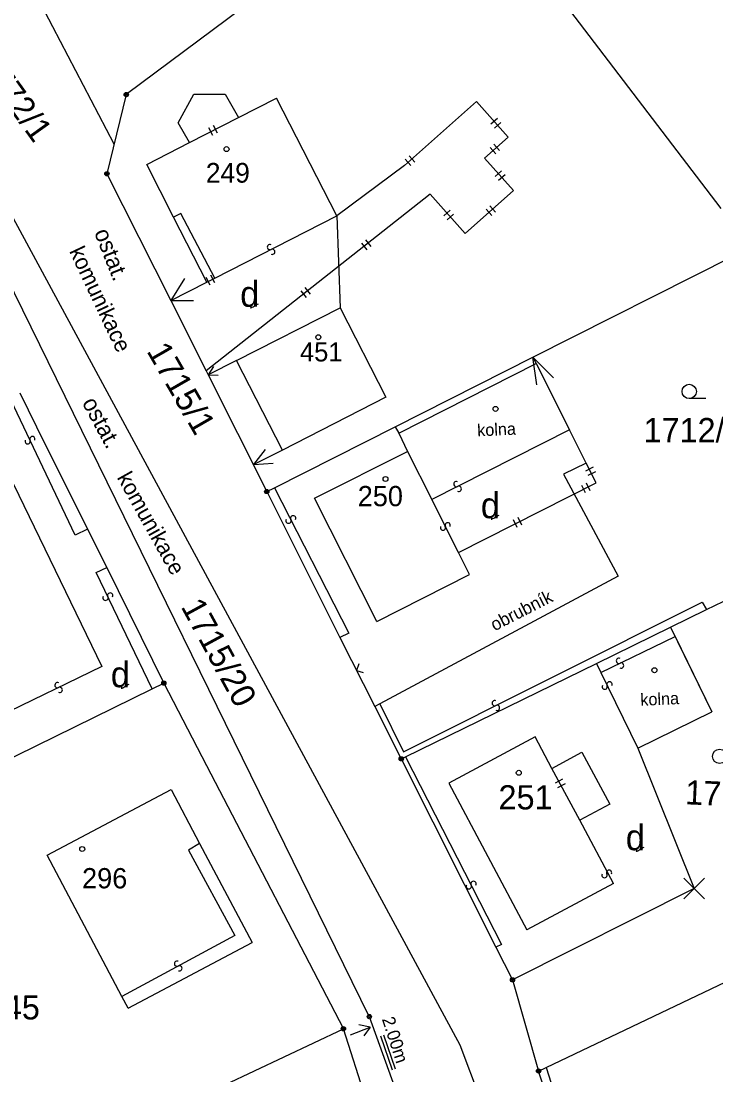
# Model space of a CAD drawing. Extents: x -815878 to -812162, y -1076286 to -1072327.
# Drawn here: x -813195.9 to -813147.2, y -1074772 to -1074698 of the extents above; entities that cross this region are included whole.
import ezdxf

# ---------------------------------------------------------------- set-up
doc = ezdxf.new("R2010")
doc.units = 0
for name, color, linetype in [('Vrstva 1', 7, 'Continuous'), ('Vrstva 18', 7, 'Continuous'), ('Vrstva 19', 7, 'Continuous'), ('Vrstva 20', 7, 'Continuous'), ('Vrstva 24', 7, 'Continuous'), ('Vrstva 25', 7, 'Continuous'), ('Vrstva 4', 7, 'Continuous'), ('Vrstva 56', 7, 'Continuous'), ('Vrstva 6', 7, 'Continuous'), ('Vrstva 62', 7, 'Continuous'), ('Vrstva 63', 7, 'Continuous')]:
    doc.layers.add(name, color=color, linetype=linetype)

msp = doc.modelspace()

# ---------------------------------------------------------------- linework, layer by layer
at = {"layer": 'Vrstva 1'}
for p, q in [((-813165.84, -1074686.22), (-813188.55, -1074703.19)), ((-813146.79, -1074711.18), (-813165.84, -1074686.22)), ((-813202.827, -1074700.149), (-813165.143, -1074769.877)), ((-813188.55, -1074703.19), (-813189.91, -1074708.75)), ((-813184.91, -1074705.18), (-813183.81, -1074703.16)), ((-813183.81, -1074703.16), (-813181.6, -1074703.16)), ((-813181.6, -1074703.16), (-813180.68, -1074704.81)), ((-813180.68, -1074704.81), (-813178, -1074703.45)), ((-813173.78, -1074711.71), (-813178, -1074703.45)), ((-813163.96, -1074703.68), (-813169.01, -1074708.17)), ((-813161.74, -1074706.18), (-813163.96, -1074703.68)), ((-813184.1, -1074706.55), (-813184.91, -1074705.18)), ((-813184.1, -1074706.55), (-813180.68, -1074704.81)), ((-813187.11, -1074708.1), (-813184.1, -1074706.55)), ((-813163.4, -1074707.65), (-813161.74, -1074706.18)), ((-813185.23, -1074711.79), (-813187.11, -1074708.1)), ((-813169.01, -1074708.17), (-813173.78, -1074711.71)), ((-813161.38, -1074709.93), (-813163.4, -1074707.65)), ((-813189.91, -1074708.75), (-813185.43, -1074717.65)), ((-813171.49, -1074767.9), (-813200, -1074709.79)), ((-813167.21, -1074710.19), (-813182.95, -1074722.58)), ((-813167.21, -1074710.19), (-813164.76, -1074712.94)), ((-813164.76, -1074712.94), (-813161.38, -1074709.93)), ((-813182.9, -1074716.36), (-813185.23, -1074711.79)), ((-813173.78, -1074711.71), (-813173.54, -1074718.15)), ((-813160.01, -1074721.63), (-813145.91, -1074714.52)), ((-813184.45, -1074716.11), (-813185.43, -1074717.65)), ((-813185.43, -1074717.65), (-813182.9, -1074716.36)), ((-813185.43, -1074717.65), (-813182.95, -1074722.58)), ((-813185.43, -1074717.65), (-813183.82, -1074717.65)), ((-813180.81, -1074721.86), (-813173.54, -1074718.15)), ((-813173.54, -1074718.15), (-813170.33, -1074724.43)), ((-813180.81, -1074721.86), (-813182.81, -1074722.86)), ((-813180.81, -1074721.86), (-813180.81, -1074721.86)), ((-813169.68, -1074726.51), (-813160.01, -1074721.63)), ((-813160.01, -1074721.63), (-813159.79, -1074722.06)), ((-813159.73, -1074723.56), (-813160.01, -1074721.63)), ((-813160.01, -1074721.63), (-813158.57, -1074723.08)), ((-813159.79, -1074722.06), (-813157.44, -1074726.73)), ((-813182.95, -1074722.58), (-813182.81, -1074722.86)), ((-813182.42, -1074722.28), (-813182.81, -1074722.86)), ((-813182.81, -1074722.86), (-813178.69, -1074731.05)), ((-813182.81, -1074722.86), (-813182.1, -1074722.89)), ((-813196.02, -1074724.13), (-813194.84, -1074726.5)), ((-813170.33, -1074724.43), (-813177.59, -1074728.14)), ((-813194.84, -1074726.5), (-813191.27, -1074733.69)), ((-813178.14, -1074730.78), (-813169.68, -1074726.51)), ((-813156.26, -1074729.07), (-813157.44, -1074726.73)), ((-813179.59, -1074729.16), (-813178.78, -1074728.11)), ((-813177.59, -1074728.14), (-813179.59, -1074729.16)), ((-813179.59, -1074729.16), (-813178.244, -1074729.061)), ((-813156.26, -1074729.07), (-813157.85, -1074729.84)), ((-813155.56, -1074730.44), (-813156.26, -1074729.07)), ((-813157.85, -1074729.84), (-813154.03, -1074736.98)), ((-813178.69, -1074731.05), (-813178.14, -1074730.78)), ((-813178.69, -1074731.05), (-813173.55, -1074741.29)), ((-813165.24, -1074735.32), (-813155.56, -1074730.44)), ((-813147.82, -1074739.34), (-813134.54, -1074732.87)), ((-813191.27, -1074733.69), (-813189.91, -1074736.39)), ((-813189.91, -1074736.39), (-813185.91, -1074744.5)), ((-813154.03, -1074736.98), (-813170.76, -1074745.96)), ((-813150.35, -1074740.58), (-813147.82, -1074739.34)), ((-813155.55, -1074743.12), (-813150.35, -1074740.58)), ((-813150.35, -1074740.58), (-813147.45, -1074746.52)), ((-813150.35, -1074740.58), (-813150.03, -1074741.23)), ((-813173.55, -1074741.29), (-813171.11, -1074746.14)), ((-813150.03, -1074741.23), (-813147.45, -1074746.52)), ((-813168.95, -1074749.66), (-813155.55, -1074743.12)), ((-813203.79, -1074753.27), (-813186.74, -1074744.9)), ((-813186.74, -1074744.9), (-813185.91, -1074744.5)), ((-813185.91, -1074744.5), (-813182.91, -1074750.27)), ((-813170.76, -1074745.96), (-813171.11, -1074746.14)), ((-813171.11, -1074746.14), (-813169.25, -1074749.81)), ((-813152.65, -1074749.06), (-813147.45, -1074746.52)), ((-813152.65, -1074749.06), (-813147.45, -1074746.52)), ((-813152.65, -1074749.06), (-813148.69, -1074758.91)), ((-813152.65, -1074749.06), (-813148.69, -1074758.91)), ((-813182.91, -1074750.27), (-813173.31, -1074768.75)), ((-813169.25, -1074749.81), (-813168.95, -1074749.66)), ((-813169.25, -1074749.81), (-813162.6, -1074763.02)), ((-813194.09, -1074756.57), (-813185.39, -1074751.97)), ((-813185.39, -1074751.97), (-813183.4, -1074755.75)), ((-813159.08, -1074771.47), (-813122.61, -1074754.05)), ((-813183.4, -1074755.75), (-813179.72, -1074762.7)), ((-813188.86, -1074766.48), (-813194.09, -1074756.57)), ((-813148.69, -1074758.91), (-813161.44, -1074765.32)), ((-813148.69, -1074758.91), (-813161.44, -1074765.32)), ((-813188.42, -1074767.3), (-813179.72, -1074762.7)), ((-813162.6, -1074763.02), (-813161.44, -1074765.32)), ((-813161.44, -1074765.32), (-813159.61, -1074771.72)), ((-813188.42, -1074767.3), (-813188.86, -1074766.48)), ((-813171.49, -1074767.9), (-813168.4, -1074776.49)), ((-813201.97, -1074782.29), (-813173.31, -1074768.75)), ((-813170.84, -1074776.46), (-813173.31, -1074768.75)), ((-813165.143, -1074769.877), (-813163.63, -1074773.9)), ((-813159.61, -1074771.72), (-813159.08, -1074771.47)), ((-813154.48, -1074787.14), (-813159.61, -1074771.72))]:
    msp.add_line(p, q, dxfattribs=at)
at = {"layer": 'Vrstva 24'}
for p, q in [((-813149.412, -1074759.632), (-813147.968, -1074758.188)), ((-813147.968, -1074759.632), (-813149.412, -1074758.188))]:
    msp.add_line(p, q, dxfattribs=at)
for centre, radius in [((-813188.55, -1074703.19), 0.15), ((-813188.55, -1074703.19), 0.075), ((-813189.91, -1074708.75), 0.15), ((-813189.91, -1074708.75), 0.075), ((-813178.69, -1074731.05), 0.15), ((-813178.69, -1074731.05), 0.075), ((-813185.91, -1074744.5), 0.15), ((-813185.91, -1074744.5), 0.075), ((-813169.25, -1074749.81), 0.15), ((-813169.25, -1074749.81), 0.075), ((-813161.44, -1074765.32), 0.15), ((-813161.44, -1074765.32), 0.075), ((-813171.49, -1074767.9), 0.15), ((-813171.49, -1074767.9), 0.075), ((-813173.31, -1074768.75), 0.15), ((-813173.31, -1074768.75), 0.075), ((-813159.61, -1074771.72), 0.15), ((-813159.61, -1074771.72), 0.075)]:
    msp.add_circle(centre, radius, dxfattribs=at)
at = {"layer": 'Vrstva 25'}
msp.add_line((-813147.868, -1074724.53), (-813149.04, -1074724.53), dxfattribs=at)
for centre, radius in [((-813181.51, -1074707.02), 0.175), ((-813175.07, -1074720.22), 0.175), ((-813149.04, -1074724.028), 0.503), ((-813162.63, -1074725.25), 0.175), ((-813170.35, -1074730.17), 0.175), ((-813151.48, -1074743.59), 0.175), ((-813146.9, -1074749.637), 0.503), ((-813161, -1074750.79), 0.175), ((-813191.64, -1074756.14), 0.175)]:
    msp.add_circle(centre, radius, dxfattribs=at)
for points in [[(-813179.802, -1074718.083), (-813179.802, -1074718.1), (-813179.841, -1074718.208), (-813179.271, -1074717.871)], [(-813162.911, -1074732.921), (-813162.911, -1074732.938), (-813162.95, -1074733.046), (-813162.38, -1074732.709)], [(-813188.882, -1074744.783), (-813188.882, -1074744.8), (-813188.921, -1074744.908), (-813188.351, -1074744.571)], [(-813152.738, -1074756.223), (-813152.738, -1074756.24), (-813152.777, -1074756.348), (-813152.207, -1074756.011)]]:
    msp.add_open_spline(points, degree=2, dxfattribs=at)
at = {"layer": 'Vrstva 4'}
for p, q in [((-813184.73, -1074711.53), (-813185.23, -1074711.79)), ((-813182.34, -1074716.08), (-813184.73, -1074711.53)), ((-813182.34, -1074716.08), (-813173.78, -1074711.71)), ((-813182.9, -1074716.36), (-813182.34, -1074716.08)), ((-813177.59, -1074728.14), (-813180.81, -1074721.86)), ((-813169.41, -1074726.95), (-813159.79, -1074722.06)), ((-813192.13, -1074734.12), (-813197.33, -1074723.19)), ((-813169.68, -1074726.51), (-813169.41, -1074726.95)), ((-813169.41, -1074726.95), (-813168.81, -1074728.23)), ((-813157.44, -1074726.73), (-813167.11, -1074731.61)), ((-813175.33, -1074731.52), (-813168.81, -1074728.23)), ((-813168.81, -1074728.23), (-813167.11, -1074731.61)), ((-813196.47, -1074730.54), (-813190.27, -1074743.34)), ((-813178.14, -1074730.78), (-813172.93, -1074740.98)), ((-813170.97, -1074740.16), (-813175.33, -1074731.52)), ((-813165.24, -1074735.32), (-813167.11, -1074731.61)), ((-813191.27, -1074733.69), (-813192.13, -1074734.12)), ((-813164.46, -1074736.87), (-813165.24, -1074735.32)), ((-813190.65, -1074736.74), (-813189.91, -1074736.39)), ((-813186.74, -1074744.9), (-813190.65, -1074736.74)), ((-813170.97, -1074740.16), (-813164.46, -1074736.87)), ((-813169.1, -1074749.32), (-813148.13, -1074738.82)), ((-813148.13, -1074738.82), (-813147.82, -1074739.34)), ((-813172.93, -1074740.98), (-813173.55, -1074741.29)), ((-813155.25, -1074743.75), (-813150.03, -1074741.23)), ((-813190.27, -1074743.34), (-813198.13, -1074747.15)), ((-813155.55, -1074743.12), (-813155.25, -1074743.75)), ((-813155.25, -1074743.75), (-813152.65, -1074749.06)), ((-813170.76, -1074745.96), (-813169.1, -1074749.32)), ((-813159.84, -1074748.27), (-813165.92, -1074751.51)), ((-813158.67, -1074750.48), (-813159.84, -1074748.27)), ((-813158.67, -1074750.48), (-813156.58, -1074749.34)), ((-813156.58, -1074749.34), (-813154.6, -1074752.99)), ((-813168.95, -1074749.66), (-813162.21, -1074762.83)), ((-813156.72, -1074754.12), (-813158.67, -1074750.48)), ((-813165.92, -1074751.51), (-813160.43, -1074761.81)), ((-813154.6, -1074752.99), (-813156.72, -1074754.12)), ((-813154.35, -1074758.57), (-813156.72, -1074754.12)), ((-813183.4, -1074755.75), (-813184.19, -1074756.22)), ((-813184.19, -1074756.22), (-813180.94, -1074762.22)), ((-813154.35, -1074758.57), (-813160.43, -1074761.81)), ((-813180.94, -1074762.22), (-813188.86, -1074766.48)), ((-813162.21, -1074762.83), (-813162.6, -1074763.02)), ((-813159.08, -1074771.47), (-813154.02, -1074787))]:
    msp.add_line(p, q, dxfattribs=at)
at = {"layer": 'Vrstva 6'}
msp.add_line((-813189.404, -1074706.682), (-813195.843, -1074694.318), dxfattribs=at)
at = {"layer": 'Vrstva 62'}
for p, q in [((-813162.501, -1074704.871), (-813162.95, -1074705.269)), ((-813162.262, -1074705.14), (-813162.711, -1074705.538)), ((-813182.471, -1074706.058), (-813182.743, -1074705.523)), ((-813182.15, -1074705.894), (-813182.422, -1074705.36)), ((-813162.349, -1074707.12), (-813162.747, -1074706.671)), ((-813162.619, -1074707.359), (-813163.017, -1074706.91)), ((-813168.968, -1074707.731), (-813168.569, -1074708.179)), ((-813168.699, -1074707.492), (-813168.3, -1074707.94)), ((-813162.204, -1074708.548), (-813162.653, -1074708.946)), ((-813161.965, -1074708.817), (-813162.414, -1074709.215)), ((-813162.629, -1074711.444), (-813163.028, -1074710.996)), ((-813166.259, -1074711.709), (-813165.811, -1074711.31)), ((-813166.019, -1074711.978), (-813165.571, -1074711.578)), ((-813162.898, -1074711.684), (-813163.297, -1074711.236)), ((-813172.046, -1074713.615), (-813171.675, -1074714.086)), ((-813171.763, -1074713.392), (-813171.392, -1074713.864)), ((-813182.662, -1074716.556), (-813182.93, -1074716.02)), ((-813182.34, -1074716.395), (-813182.608, -1074715.859)), ((-813176.297, -1074716.961), (-813175.925, -1074717.432)), ((-813176.014, -1074716.738), (-813175.643, -1074717.21)), ((-813155.784, -1074729.343), (-813156.318, -1074729.616)), ((-813155.62, -1074729.663), (-813156.154, -1074729.936)), ((-813156.308, -1074731.153), (-813156.579, -1074730.618)), ((-813155.987, -1074730.991), (-813156.257, -1074730.455)), ((-813161.101, -1074733.569), (-813161.371, -1074733.033)), ((-813160.779, -1074733.407), (-813161.049, -1074732.871)), ((-813172.232, -1074743.131), (-813172.386, -1074743.603)), ((-813172.386, -1074743.603), (-813171.915, -1074743.761)), ((-813157.924, -1074751.238), (-813158.453, -1074751.521)), ((-813157.754, -1074751.555), (-813158.283, -1074751.838))]:
    msp.add_line(p, q, dxfattribs=at)
for centre, start, end in [((-813178.464, -1074713.895), 64.20323, 296.79323), ((-813178.299, -1074714.224), 244.41768, 116.51568), ((-813195.471, -1074727.526), 152.60127, 25.19127), ((-813195.137, -1074727.37), 332.81573, 204.91372), ((-813165.379, -1074730.53), 64.15069, 296.24869), ((-813165.215, -1074730.86), 243.93624, 116.52624), ((-813177.164, -1074733.096), 154.42997, 26.52796), ((-813176.835, -1074732.931), 334.21551, 206.80551), ((-813165.988, -1074733.425), 334.12281, 206.22081), ((-813166.319, -1074733.589), 153.90835, 26.49835), ((-813190.009, -1074738.504), 152.76047, 25.35047), ((-813189.676, -1074738.347), 332.97492, 205.07292), ((-813153.972, -1074742.929), 62.92761, 295.51761), ((-813153.814, -1074743.262), 243.14206, 115.24006), ((-813154.636, -1074744.586), 333.2466, 205.8366), ((-813193.376, -1074744.641), 63.23372, 295.33172), ((-813193.218, -1074744.973), 243.01927, 115.60927), ((-813154.968, -1074744.746), 153.46105, 25.55905), ((-813162.688, -1074745.903), 63.75611, 296.34611), ((-813162.525, -1074746.234), 243.97056, 116.06856), ((-813154.66, -1074757.801), 335.43078, 207.52878), ((-813164.174, -1074758.588), 334.26024, 206.85024), ((-813154.986, -1074757.972), 155.21633, 27.80633), ((-813164.504, -1074758.753), 154.4747, 26.5727), ((-813184.989, -1074764.188), 65.6476, 297.7456), ((-813184.816, -1074764.514), 245.43314, 118.02314)]:
    msp.add_arc(centre, 0.184, start, end, dxfattribs=at)
at = {"layer": 'Vrstva 63'}
for p, q in [((-813172.82, -1074769.19), (-813171.42, -1074768.64)), ((-813171.42, -1074768.64), (-813172.23, -1074768.47)), ((-813171.42, -1074768.64), (-813171.88, -1074769.25)), ((-813170.7, -1074769.25), (-813169.88, -1074771.63)), ((-813170.49, -1074769.19), (-813169.67, -1074771.57))]:
    msp.add_line(p, q, dxfattribs=at)

# ---------------------------------------------------------------- texts
at = {"layer": 'Vrstva 18'}
for s, rotation, p in [('1715/1', 299.93151, (-813187.152, -1074721.19)), ('1715/20', 298.59608, (-813184.748, -1074739.127)), ('1712/79', 357.42548, (-813149.35, -1074752.996))]:
    msp.add_text(s, height=1.7, rotation=rotation, dxfattribs=at).set_placement(p)
for s, p in [('1712/78', (-813152.244, -1074727.59)), ('1713/45', (-813202.83, -1074768.1))]:
    msp.add_text(s, height=1.7, dxfattribs=at).set_placement(p)
at = {"layer": 'Vrstva 19'}
for s, height, p in [('249', 1.3834, (-813182.962, -1074709.373)), ('451', 1.3385, (-813176.358, -1074721.92)), ('250', 1.4216, (-813172.302, -1074732.081)), ('251', 1.7, (-813162.421, -1074753.36)), ('296', 1.4219, (-813191.65, -1074758.9))]:
    msp.add_text(s, height=height, dxfattribs=at).set_placement(p)
at = {"layer": 'Vrstva 20'}
msp.add_text('1772/1', height=1.7, rotation=305.64451, dxfattribs=at).set_placement((-813199.068, -1074701.014))
at = {"layer": 'Vrstva 25'}
for p in [(-813180.553, -1074718.082), (-813163.662, -1074732.92), (-813189.633, -1074744.782), (-813153.489, -1074756.222)]:
    msp.add_text('d', height=1.8, dxfattribs=at).set_placement(p)
at = {"layer": 'Vrstva 56'}
for s, height, rotation, p in [('ostat. ', 1.1581, 291.72186, (-813190.82, -1074712.86)), ('komunikace', 1.1179, 295.28904, (-813192.575, -1074714.179)), ('ostat. ', 1.1581, 298.29869, (-813191.681, -1074724.81)), ('kolna', 0.85, 2.58618, (-813163.9, -1074727.18)), ('komunikace', 1.1179, 299.20041, (-813189.233, -1074730.061)), ('obrubník', 0.9, 27.14643, (-813162.696, -1074740.865)), ('kolna', 0.85, 2.58618, (-813152.45, -1074746.09)), ('2.00m', 0.9, 288.07799, (-813170.618, -1074768.072))]:
    msp.add_text(s, height=height, rotation=rotation, dxfattribs=at).set_placement(p)

doc.saveas('drawing.dxf')
